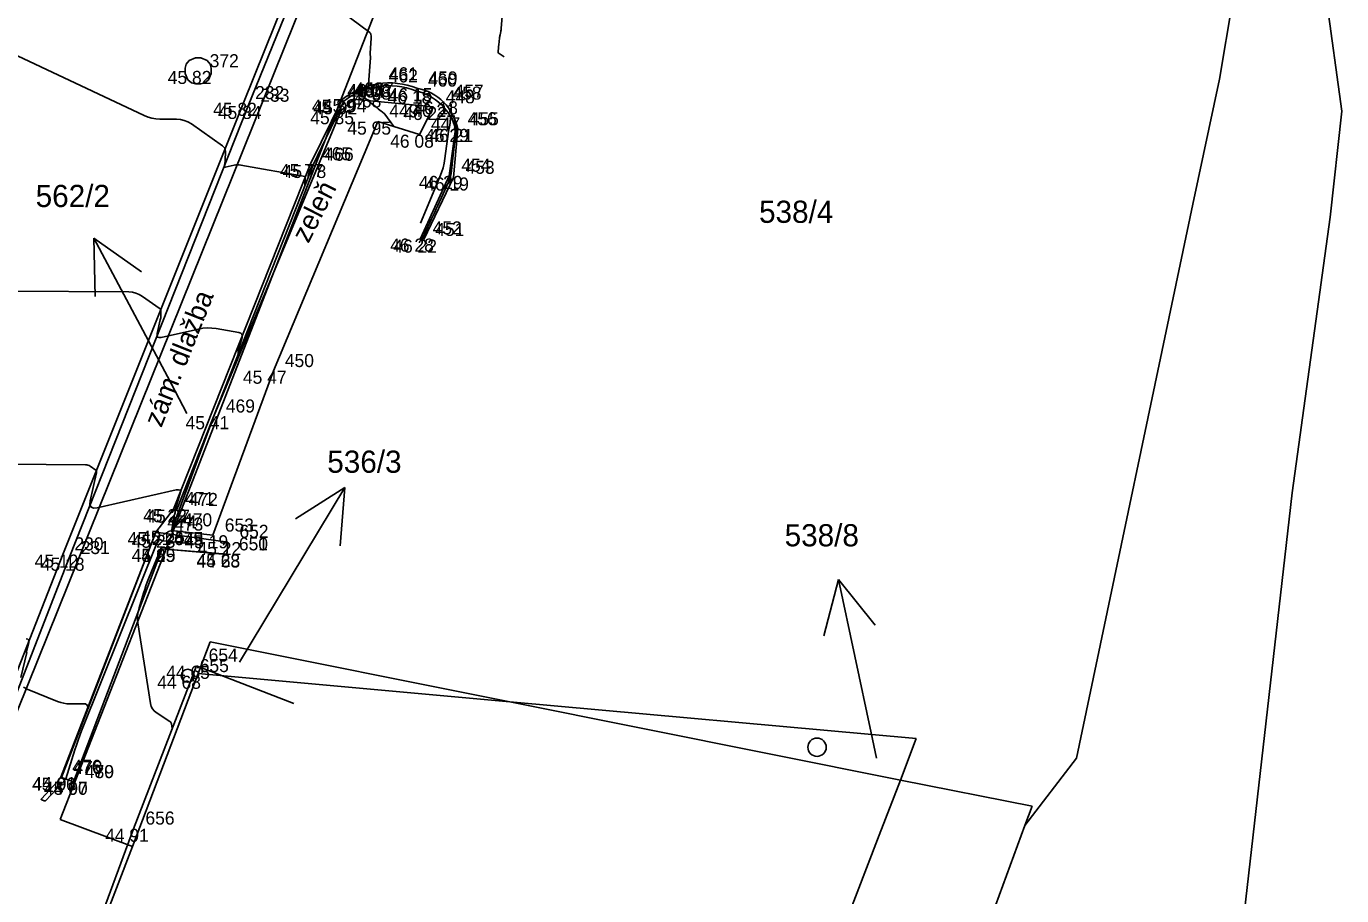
# Model space of a CAD drawing. Extents: x -702257 to -701487, y -1009871 to -1008841.
# Drawn here: x -701663.04 to -701637.85, y -1009070.06 to -1009053.42 of the extents above; entities that cross this region are included whole.
import ezdxf

# ---------------------------------------------------------------- set-up
doc = ezdxf.new("R2010")
doc.units = 0
for name, color, linetype in [('Ex_Major Contours', 7, 'Continuous'), ('Ex_Minor Contours', 7, 'Continuous'), ('Z_betonova_konstrukce', 7, 'Continuous'), ('Z_body', 7, 'Continuous'), ('Z_body_cisla', 7, 'Continuous'), ('Z_body_vysky_redukovane', 7, 'Continuous'), ('Z_budova', 7, 'Continuous'), ('Z_katastr_cisla_pozemkova', 7, 'Continuous'), ('Z_katastr_cisla_stavebni', 7, 'Continuous'), ('Z_katastr_hranice', 7, 'Continuous'), ('Z_katastr_parcelni_cislo_odkaz', 7, 'Continuous'), ('Z_katastr_znacky_budov', 7, 'Continuous'), ('Z_komunikace', 7, 'Continuous'), ('Z_obruba', 7, 'Continuous'), ('Z_popisy', 7, 'Continuous'), ('Z_site_kanalizace_znaky', 7, 'Continuous'), ('Z_zelen_obvod', 7, 'Continuous')]:
    doc.layers.add(name, color=color, linetype=linetype)

# ---------------------------------------------------------------- blocks, each defined once
blk = doc.blocks.new('POINT_DISPLAY')
blk.add_line((0, 0), (0, 0))
blk = doc.blocks.new('Z15')
blk.add_circle((0, 0), 0.125)
blk = doc.blocks.new('Z620')
for p, q in [((-0.25, 0.05), (-0.23, 0.13)), ((-0.25, -0.05), (-0.25, 0.05)), ((-0.23, 0.13), (-0.17, 0.2)), ((-0.17, 0.2), (-0.05, 0.25)), ((-0.05, 0.25), (0.05, 0.25)), ((0.05, 0.25), (0.17, 0.2)), ((0.17, 0.2), (0.23, 0.13)), ((0.23, 0.13), (0.25, 0.05)), ((0.25, 0.05), (0.25, -0.05)), ((-0.2, -0.17), (-0.25, -0.05)), ((-0.13, -0.23), (-0.2, -0.17)), ((-0.05, -0.25), (-0.13, -0.23)), ((0.05, -0.25), (-0.05, -0.25)), ((0.13, -0.23), (0.05, -0.25)), ((0.2, -0.17), (0.13, -0.23)), ((0.25, -0.05), (0.2, -0.17))]:
    blk.add_line(p, q)

msp = doc.modelspace()

# ---------------------------------------------------------------- linework, layer by layer
at = {"layer": 'Ex_Major Contours'}
for points in [[(-701656.002, -1009055.336), (-701656.174, -1009055.098), (-701656.177, -1009055.094), (-701656.181, -1009055.091), (-701656.184, -1009055.087), (-701656.188, -1009055.084), (-701656.217, -1009055.062), (-701656.252, -1009055.034), (-701656.262, -1009055.027), (-701656.301, -1009054.996), (-701656.321, -1009054.979), (-701656.388, -1009054.925), (-701656.411, -1009054.907), (-701656.422, -1009054.897), (-701656.597, -1009054.754), (-701656.605, -1009054.747), (-701656.613, -1009054.74), (-701656.62, -1009054.734), (-701656.628, -1009054.726), (-701656.669, -1009054.685), (-701656.672, -1009054.683), (-701656.675, -1009054.682), (-701656.682, -1009054.682), (-701656.684, -1009054.681), (-701656.683, -1009054.679), (-701656.667, -1009054.665), (-701656.661, -1009054.66), (-701656.654, -1009054.656), (-701656.609, -1009054.627), (-701656.591, -1009054.616), (-701656.574, -1009054.606), (-701656.496, -1009054.56), (-701656.488, -1009054.557), (-701656.486, -1009054.531), (-701656.487, -1009054.526), (-701656.451, -1009054.02), (-701656.45, -1009054.012), (-701656.451, -1009054.005), (-701656.451, -1009053.998), (-701656.452, -1009053.991), (-701656.457, -1009053.962), (-701656.458, -1009053.955), (-701656.458, -1009053.948), (-701656.458, -1009053.941), (-701656.458, -1009053.933), (-701656.437, -1009053.642), (-701656.436, -1009053.632), (-701656.436, -1009053.622), (-701656.437, -1009053.612), (-701656.439, -1009053.603), (-701656.446, -1009053.564), (-701656.448, -1009053.554), (-701656.452, -1009053.546), (-701656.458, -1009053.539), (-701656.465, -1009053.532), (-701657.004, -1009053.131)], [(-701659.188, -1009063.388), (-701659.197, -1009063.49), (-701659.2, -1009063.505), (-701659.208, -1009063.515), (-701659.219, -1009063.52), (-701659.234, -1009063.521), (-701659.694, -1009063.48), (-701659.709, -1009063.477), (-701659.718, -1009063.47), (-701659.723, -1009063.459), (-701659.722, -1009063.444), (-701659.709, -1009063.377), (-701659.709, -1009063.363), (-701659.713, -1009063.351), (-701659.722, -1009063.344), (-701659.737, -1009063.34), (-701660.42, -1009063.267), (-701660.43, -1009063.266), (-701660.44, -1009063.263), (-701660.449, -1009063.26), (-701660.458, -1009063.256), (-701660.494, -1009063.238), (-701660.502, -1009063.235), (-701660.509, -1009063.236), (-701660.515, -1009063.24), (-701660.519, -1009063.248), (-701661.982, -1009066.903), (-701662.017, -1009066.994), (-701662.051, -1009067.085), (-701662.082, -1009067.177), (-701662.111, -1009067.269), (-701662.282, -1009067.826), (-701662.284, -1009067.831), (-701662.665, -1009068.236), (-701662.673, -1009068.242), (-701662.682, -1009068.246), (-701662.691, -1009068.247), (-701662.702, -1009068.245), (-701662.744, -1009068.229), (-701662.752, -1009068.225), (-701662.756, -1009068.219), (-701662.755, -1009068.213), (-701662.75, -1009068.205), (-701662.375, -1009067.797), (-701662.372, -1009067.792), (-701661.878, -1009066.498), (-701661.866, -1009066.448), (-701661.876, -1009066.412), (-701661.906, -1009066.391), (-701661.957, -1009066.385), (-701662.204, -1009066.388), (-701662.265, -1009066.386), (-701662.324, -1009066.378), (-701662.383, -1009066.364), (-701662.441, -1009066.344), (-701663.027, -1009066.105), (-701663.092, -1009066.068)], [(-701663.143, -1009065.882), (-701663.034, -1009065.403), (-701663.035, -1009065.401), (-701663.04, -1009065.408), (-701663.041, -1009065.407), (-701662.993, -1009065.216), (-701662.99, -1009065.187), (-701662.997, -1009065.165), (-701663.015, -1009065.149), (-701663.043, -1009065.141)]]:
    msp.add_lwpolyline(points, dxfattribs=at)
at = {"layer": 'Ex_Minor Contours'}
for points in [[(-701653.925, -1009053.23), (-701653.945, -1009053.453), (-701653.947, -1009053.469), (-701653.949, -1009053.485), (-701653.952, -1009053.501), (-701653.955, -1009053.517), (-701653.968, -1009053.58), (-701653.971, -1009053.595), (-701653.974, -1009053.611), (-701653.976, -1009053.627), (-701653.978, -1009053.643), (-701653.993, -1009053.773), (-701653.996, -1009053.803), (-701654, -1009053.832), (-701654.007, -1009053.891), (-701654.006, -1009053.904), (-701654.003, -1009053.917), (-701653.996, -1009053.927), (-701653.985, -1009053.936), (-701653.888, -1009054)], [(-701663.759, -1009053.728), (-701660.781, -1009055.124), (-701660.709, -1009055.154), (-701660.635, -1009055.175), (-701660.559, -1009055.188), (-701660.481, -1009055.192), (-701660.166, -1009055.195), (-701660.09, -1009055.201), (-701660.016, -1009055.218), (-701659.946, -1009055.247), (-701659.88, -1009055.286), (-701659.281, -1009055.706), (-701659.257, -1009055.727), (-701659.24, -1009055.752), (-701659.231, -1009055.78), (-701659.228, -1009055.812), (-701659.233, -1009055.987), (-701659.234, -1009056), (-701659.235, -1009056.014), (-701659.237, -1009056.027), (-701659.24, -1009056.04), (-701659.252, -1009056.093), (-701659.253, -1009056.104), (-701659.25, -1009056.111), (-701659.242, -1009056.115), (-701659.231, -1009056.114), (-701659.063, -1009056.075), (-701659.03, -1009056.07), (-701658.997, -1009056.067), (-701658.965, -1009056.068), (-701658.932, -1009056.072), (-701657.702, -1009056.289), (-701657.699, -1009056.29), (-701657.697, -1009056.292), (-701657.697, -1009056.294), (-701657.697, -1009056.296), (-701657.701, -1009056.309), (-701657.702, -1009056.315), (-701657.702, -1009056.321), (-701657.704, -1009056.458), (-701657.704, -1009056.46)], [(-701655.46, -1009057.49), (-701655.28, -1009057.105), (-701655.25, -1009057.041), (-701655.22, -1009056.977), (-701655.191, -1009056.913), (-701655.161, -1009056.848), (-701654.956, -1009056.398), (-701654.934, -1009056.344), (-701654.917, -1009056.29), (-701654.904, -1009056.234), (-701654.896, -1009056.177), (-701654.872, -1009055.943), (-701654.866, -1009055.886), (-701654.859, -1009055.83), (-701654.852, -1009055.774), (-701654.845, -1009055.718), (-701654.802, -1009055.396), (-701654.802, -1009055.388), (-701654.802, -1009055.38), (-701654.803, -1009055.372), (-701654.805, -1009055.364), (-701654.814, -1009055.333), (-701654.816, -1009055.325), (-701654.819, -1009055.317), (-701654.822, -1009055.309), (-701654.825, -1009055.302), (-701654.85, -1009055.251), (-701654.862, -1009055.226), (-701654.866, -1009055.218), (-701654.871, -1009055.211), (-701654.903, -1009055.167), (-701654.908, -1009055.161), (-701654.912, -1009055.159), (-701654.915, -1009055.163), (-701654.916, -1009055.171), (-701654.922, -1009055.245), (-701654.923, -1009055.261), (-701654.925, -1009055.277), (-701654.928, -1009055.292), (-701654.931, -1009055.308), (-701654.945, -1009055.37), (-701654.948, -1009055.385), (-701654.951, -1009055.401), (-701654.953, -1009055.417), (-701654.956, -1009055.432), (-701655.024, -1009055.947), (-701655.039, -1009056.038), (-701655.06, -1009056.126), (-701655.087, -1009056.213), (-701655.12, -1009056.299), (-701655.493, -1009057.182)], [(-701663.38, -1009058.485), (-701661.078, -1009058.502), (-701661.008, -1009058.508), (-701660.941, -1009058.524), (-701660.877, -1009058.55), (-701660.816, -1009058.586), (-701660.495, -1009058.811), (-701660.48, -1009058.824), (-701660.47, -1009058.839), (-701660.464, -1009058.856), (-701660.463, -1009058.875), (-701660.465, -1009058.956), (-701660.466, -1009058.976), (-701660.468, -1009058.996), (-701660.471, -1009059.016), (-701660.475, -1009059.036), (-701660.534, -1009059.296), (-701660.538, -1009059.338), (-701660.526, -1009059.365), (-701660.499, -1009059.377), (-701660.457, -1009059.373), (-701659.745, -1009059.212), (-701659.659, -1009059.197), (-701659.574, -1009059.191), (-701659.488, -1009059.193), (-701659.402, -1009059.204), (-701658.971, -1009059.28), (-701658.935, -1009059.292), (-701658.913, -1009059.312), (-701658.905, -1009059.34), (-701658.91, -1009059.377), (-701658.978, -1009059.608), (-701658.98, -1009059.617), (-701658.981, -1009059.625), (-701658.982, -1009059.633), (-701658.983, -1009059.642), (-701658.983, -1009059.689), (-701658.984, -1009059.696), (-701658.988, -1009059.71)], [(-701666.445, -1009061.776), (-701661.908, -1009061.81), (-701661.884, -1009061.812), (-701661.861, -1009061.817), (-701661.839, -1009061.826), (-701661.819, -1009061.839), (-701661.709, -1009061.916), (-701661.704, -1009061.92), (-701661.7, -1009061.925), (-701661.698, -1009061.931), (-701661.698, -1009061.937), (-701661.699, -1009061.965), (-701661.699, -1009061.972), (-701661.7, -1009061.979), (-701661.701, -1009061.986), (-701661.702, -1009061.993), (-701661.817, -1009062.499), (-701661.823, -1009062.573), (-701661.803, -1009062.619), (-701661.756, -1009062.64), (-701661.683, -1009062.633), (-701660.169, -1009062.291), (-701660.16, -1009062.289), (-701660.151, -1009062.288), (-701660.142, -1009062.289), (-701660.132, -1009062.29), (-701660.096, -1009062.296), (-701660.088, -1009062.299), (-701660.083, -1009062.303), (-701660.081, -1009062.309), (-701660.082, -1009062.317), (-701660.157, -1009062.574), (-701660.17, -1009062.62), (-701660.182, -1009062.667), (-701660.192, -1009062.713), (-701660.202, -1009062.76), (-701660.242, -1009062.974), (-701660.246, -1009063.012), (-701660.238, -1009063.029), (-701660.221, -1009063.025), (-701660.192, -1009063.001), (-701659.988, -1009062.793)], [(-701659.197, -1009063.499), (-701659.199, -1009063.521), (-701659.2, -1009063.524), (-701659.202, -1009063.527), (-701659.204, -1009063.528), (-701659.207, -1009063.528), (-701660.296, -1009063.432), (-701660.298, -1009063.431), (-701660.3, -1009063.43), (-701660.301, -1009063.428), (-701660.301, -1009063.425), (-701660.299, -1009063.412), (-701660.298, -1009063.409), (-701660.299, -1009063.407), (-701660.301, -1009063.405), (-701660.304, -1009063.405), (-701660.436, -1009063.39), (-701660.442, -1009063.389), (-701660.45, -1009063.385), (-701660.453, -1009063.384), (-701660.455, -1009063.387), (-701660.698, -1009063.992), (-701660.724, -1009064.061), (-701660.75, -1009064.13), (-701660.773, -1009064.2), (-701660.796, -1009064.27), (-701660.882, -1009064.553), (-701660.9, -1009064.624), (-701660.909, -1009064.695), (-701660.91, -1009064.768), (-701660.903, -1009064.84), (-701660.664, -1009066.384), (-701660.651, -1009066.437), (-701660.627, -1009066.483), (-701660.594, -1009066.523), (-701660.552, -1009066.557), (-701660.292, -1009066.725), (-701660.28, -1009066.734), (-701660.272, -1009066.745), (-701660.265, -1009066.757), (-701660.261, -1009066.771), (-701660.245, -1009066.86)]]:
    msp.add_lwpolyline(points, dxfattribs=at)
at = {"layer": 'Z_betonova_konstrukce'}
for p, q in [((-701662.38, -1009067.79), (-701660.56, -1009063.1)), ((-701660.56, -1009063.1), (-701662.37, -1009067.8)), ((-701659.18, -1009063.29), (-701660.56, -1009063.1)), ((-701659.18, -1009063.29), (-701659.2, -1009063.52)), ((-701659.2, -1009063.53), (-701659.18, -1009063.29)), ((-701662.14, -1009067.88), (-701660.44, -1009063.42)), ((-701662.14, -1009067.88), (-701660.44, -1009063.42)), ((-701660.44, -1009063.42), (-701659.2, -1009063.52)), ((-701659.2, -1009063.53), (-701660.44, -1009063.42)), ((-701662.14, -1009067.88), (-701662.38, -1009067.79)), ((-701662.37, -1009067.8), (-701662.14, -1009067.88))]:
    msp.add_line(p, q, dxfattribs=at)
at = {"layer": 'Z_budova'}
for p, q in [((-701659.78, -1009065.66), (-701660.99, -1009068.78)), ((-701659.78, -1009065.66), (-701657.92, -1009066.38)), ((-701660.99, -1009068.78), (-701662.38, -1009072.56))]:
    msp.add_line(p, q, dxfattribs=at)
at = {"layer": 'Z_katastr_hranice'}
for p, q in [((-701664.86, -1009070.6), (-701655.69, -1009047.85)), ((-701638.54, -1009049.93), (-701637.85, -1009055.04)), ((-701655.67, -1009051.38), (-701657.22, -1009055.35)), ((-701640.19, -1009054.43), (-701639.94, -1009052.95)), ((-701640.7, -1009056.82), (-701640.19, -1009054.43)), ((-701637.85, -1009055.04), (-701638.07, -1009057.07)), ((-701657.22, -1009055.35), (-701660.29, -1009063.24)), ((-701642.93, -1009067.43), (-701640.7, -1009056.82)), ((-701638.07, -1009057.07), (-701638.8, -1009062.35)), ((-701638.8, -1009062.35), (-701639.9, -1009072.01)), ((-701660.29, -1009063.24), (-701662.39, -1009068.6)), ((-701659.75, -1009065.81), (-701659.52, -1009065.2)), ((-701659.52, -1009065.2), (-701653.78, -1009066.35)), ((-701661.01, -1009069.12), (-701659.75, -1009065.81)), ((-701653.78, -1009066.35), (-701659.75, -1009065.81)), ((-701653.78, -1009066.35), (-701646.3, -1009067.85)), ((-701653.78, -1009066.35), (-701646, -1009067.05)), ((-701646, -1009067.05), (-701646.3, -1009067.85)), ((-701643.92, -1009068.72), (-701642.93, -1009067.43)), ((-701646.71, -1009068.9), (-701646.3, -1009067.85)), ((-701646.3, -1009067.85), (-701643.78, -1009068.35)), ((-701643.78, -1009068.35), (-701643.92, -1009068.72)), ((-701662.39, -1009068.6), (-701661.01, -1009069.12)), ((-701653.05, -1009085.48), (-701646.71, -1009068.9)), ((-701643.92, -1009068.72), (-701652.51, -1009092.15)), ((-701661.01, -1009069.12), (-701665.49, -1009080.82))]:
    msp.add_line(p, q, dxfattribs=at)
at = {"layer": 'Z_katastr_parcelni_cislo_odkaz'}
for p, q in [((-701660.34, -1009060.12), (-701661.749, -1009057.47)), ((-701661.749, -1009057.47), (-701660.837, -1009058.119)), ((-701661.749, -1009057.47), (-701661.721, -1009058.59)), ((-701659.97, -1009060.83), (-701660.34, -1009060.12)), ((-701658.49, -1009064.82), (-701656.944, -1009062.248)), ((-701656.944, -1009062.248), (-701657.889, -1009062.848)), ((-701656.944, -1009062.248), (-701657.031, -1009063.364)), ((-701647.484, -1009064.005), (-701647.766, -1009065.088)), ((-701646.86, -1009066.94), (-701647.484, -1009064.005)), ((-701647.484, -1009064.005), (-701646.786, -1009064.88)), ((-701658.96, -1009065.59), (-701658.49, -1009064.82)), ((-701646.76, -1009067.43), (-701646.86, -1009066.94))]:
    msp.add_line(p, q, dxfattribs=at)
at = {"layer": 'Z_katastr_znacky_budov'}
msp.add_circle((-701647.897, -1009067.219), 0.175, dxfattribs=at)
at = {"layer": 'Z_komunikace'}
for p, q in [((-701656.39, -1009048.67), (-701658.88, -1009054.88)), ((-701658.88, -1009054.88), (-701662.34, -1009063.53)), ((-701665.95, -1009072.72), (-701662.34, -1009063.53))]:
    msp.add_line(p, q, dxfattribs=at)
at = {"layer": 'Z_obruba'}
for p, q in [((-701658.79, -1009054.94), (-701656.27, -1009048.71)), ((-701662.22, -1009063.59), (-701658.79, -1009054.94)), ((-701657.6, -1009056.05), (-701656.99, -1009054.82)), ((-701656.96, -1009054.85), (-701657.55, -1009056.07)), ((-701654.94, -1009056.28), (-701654.82, -1009055.38)), ((-701654.78, -1009055.38), (-701654.86, -1009056.31)), ((-701660.22, -1009062.66), (-701657.6, -1009056.05)), ((-701657.55, -1009056.07), (-701660.16, -1009062.67)), ((-701655.49, -1009057.48), (-701654.94, -1009056.28)), ((-701654.86, -1009056.31), (-701655.43, -1009057.5)), ((-701660.22, -1009062.66), (-701660.56, -1009063.1)), ((-701660.16, -1009062.67), (-701660.22, -1009062.66)), ((-701662.22, -1009063.59), (-701664.94, -1009070.54))]:
    msp.add_line(p, q, dxfattribs=at)
for centre, major_axis, ratio, start_param, end_param in [((-701656.066, -1009055.963), (-0.762, 1.258), 0.981612, 5.374181, 6.420971), ((-701656.056, -1009055.936), (-1.152, 0.824), 0.965625, 4.970533, 6.019553), ((-701655.812, -1009055.631), (-1.008, 0.195), 0.982012, 3.587853, 4.672578), ((-701655.744, -1009055.564), (0.571, 0.799), 0.998483, 5.520748, 6.715818)]:
    msp.add_ellipse(centre, major_axis=major_axis, ratio=ratio, start_param=start_param, end_param=end_param, dxfattribs=at)
at = {"layer": 'Z_zelen_obvod'}
for p, q in [((-701657.02, -1009055.04), (-701659.45, -1009060.88)), ((-701656.78, -1009054.81), (-701657.02, -1009055.04)), ((-701655.24, -1009054.96), (-701656.78, -1009054.81)), ((-701655.51, -1009055.49), (-701655.24, -1009054.96)), ((-701656.31, -1009055.24), (-701658.31, -1009060.01)), ((-701656.31, -1009055.24), (-701655.51, -1009055.49)), ((-701659.47, -1009063.16), (-701658.31, -1009060.01)), ((-701659.45, -1009060.88), (-701660.26, -1009063.07)), ((-701660.26, -1009063.07), (-701659.47, -1009063.16))]:
    msp.add_line(p, q, dxfattribs=at)

# ---------------------------------------------------------------- block references
at = {"layer": 'Z_body'}
for p in [(-701659.75, -1009054.27), (-701656.33, -1009054.52), (-701656.33, -1009054.57), (-701655.58, -1009054.65), (-701655.56, -1009054.6), (-701658.88, -1009054.88), (-701658.79, -1009054.94), (-701657.02, -1009055.04), (-701656.99, -1009054.82), (-701656.96, -1009054.85), (-701656.78, -1009054.81), (-701655.24, -1009054.96), (-701655.11, -1009054.9), (-701655.07, -1009054.85), (-701656.31, -1009055.24), (-701655.51, -1009055.49), (-701654.82, -1009055.38), (-701654.78, -1009055.38), (-701657.6, -1009056.05), (-701657.55, -1009056.07), (-701654.94, -1009056.28), (-701654.86, -1009056.31), (-701655.49, -1009057.48), (-701655.43, -1009057.5), (-701658.31, -1009060.01), (-701659.45, -1009060.88), (-701660.22, -1009062.66), (-701660.16, -1009062.67), (-701660.56, -1009063.1), (-701660.26, -1009063.07), (-701660.44, -1009063.15), (-701659.47, -1009063.16), (-701659.18, -1009063.29), (-701662.34, -1009063.53), (-701662.22, -1009063.59), (-701660.44, -1009063.42), (-701660.44, -1009063.42), (-701659.2, -1009063.52), (-701659.2, -1009063.53), (-701659.95, -1009065.85), (-701659.78, -1009065.66), (-701662.38, -1009067.79), (-701662.37, -1009067.8), (-701662.14, -1009067.88), (-701662.14, -1009067.88), (-701660.99, -1009068.78)]:
    msp.add_blockref('POINT_DISPLAY', p, dxfattribs=at)
at = {"layer": 'Z_site_kanalizace_znaky'}
for name, p in [('Z620', (-701659.75, -1009054.27)), ('Z15', (-701659.95, -1009065.85))]:
    msp.add_blockref(name, p, dxfattribs=at)

# ---------------------------------------------------------------- texts
at = {"layer": 'Z_body_cisla'}
for s, p in [('372', (-701659.53, -1009054.2)), ('461', (-701656.1, -1009054.45)), ('462', (-701656.1, -1009054.49)), ('459', (-701655.34, -1009054.53)), ('463', (-701656.76, -1009054.74)), ('464', (-701656.74, -1009054.78)), ('467', (-701656.56, -1009054.74)), ('460', (-701655.35, -1009054.57)), ('457', (-701654.84, -1009054.78)), ('232', (-701658.66, -1009054.81)), ('233', (-701658.56, -1009054.86)), ('468', (-701656.8, -1009054.97)), ('448', (-701655.01, -1009054.89)), ('458', (-701654.88, -1009054.82)), ('449', (-701656.09, -1009055.16)), ('447', (-701655.29, -1009055.41)), ('456', (-701654.59, -1009055.31)), ('455', (-701654.55, -1009055.31)), ('465', (-701657.38, -1009055.98)), ('466', (-701657.33, -1009055.99)), ('454', (-701654.71, -1009056.2)), ('453', (-701654.63, -1009056.24)), ('452', (-701655.26, -1009057.4)), ('451', (-701655.21, -1009057.43)), ('450', (-701658.09, -1009059.94)), ('469', (-701659.22, -1009060.81)), ('471', (-701660, -1009062.58)), ('472', (-701659.93, -1009062.6)), ('474', (-701660.34, -1009063.03)), ('473', (-701660.21, -1009063.07)), ('470', (-701660.04, -1009062.99)), ('653', (-701659.24, -1009063.09)), ('475', (-701660.21, -1009063.35)), ('649', (-701660.21, -1009063.35)), ('652', (-701658.96, -1009063.21)), ('230', (-701662.12, -1009063.45)), ('231', (-701662, -1009063.52)), ('650', (-701658.97, -1009063.45)), ('651', (-701658.97, -1009063.45)), ('654', (-701659.55, -1009065.58)), ('655', (-701659.72, -1009065.78)), ('476', (-701662.16, -1009067.71)), ('478', (-701662.14, -1009067.73)), ('479', (-701661.92, -1009067.81)), ('480', (-701661.92, -1009067.81)), ('656', (-701660.76, -1009068.7))]:
    msp.add_text(s, height=0.25, dxfattribs=at).set_placement(p)
at = {"layer": 'Z_body_vysky_redukovane'}
for s, p in [('45 82', (-701660.333, -1009054.52)), ('46 03', (-701656.893, -1009054.77)), ('46 08', (-701656.893, -1009054.82)), ('46 18', (-701656.122, -1009054.9)), ('46 15', (-701656.102, -1009054.85)), ('45 82', (-701659.463, -1009055.13)), ('45 84', (-701659.373, -1009055.19)), ('45 85', (-701657.603, -1009055.29)), ('45 89', (-701657.573, -1009055.07)), ('45 92', (-701657.543, -1009055.1)), ('45 94', (-701657.363, -1009055.06)), ('46 22', (-701655.823, -1009055.21)), ('46 21', (-701655.652, -1009055.15)), ('46 18', (-701655.612, -1009055.1)), ('45 95', (-701656.893, -1009055.49)), ('46 08', (-701656.073, -1009055.74)), ('46 29', (-701655.403, -1009055.63)), ('46 21', (-701655.322, -1009055.63)), ('45 77', (-701658.183, -1009056.3)), ('45 78', (-701658.133, -1009056.32)), ('46 29', (-701655.523, -1009056.53)), ('46 19', (-701655.402, -1009056.56)), ('46 28', (-701656.073, -1009057.73)), ('46 22', (-701656.013, -1009057.75)), ('45 47', (-701658.893, -1009060.26)), ('45 41', (-701659.992, -1009061.13)), ('45 22', (-701660.803, -1009062.91)), ('45 27', (-701660.743, -1009062.92)), ('45 21', (-701661.102, -1009063.35)), ('45 25', (-701660.843, -1009063.32)), ('45 23', (-701661.023, -1009063.4)), ('45 19', (-701660.012, -1009063.41)), ('45 22', (-701659.763, -1009063.54)), ('45 12', (-701662.882, -1009063.78)), ('45 18', (-701662.762, -1009063.84)), ('45 25', (-701661.023, -1009063.67)), ('44 69', (-701661.023, -1009063.67)), ('45 23', (-701659.783, -1009063.77)), ('44 68', (-701659.783, -1009063.78)), ('44 68', (-701660.533, -1009066.1)), ('44 65', (-701660.363, -1009065.91)), ('45 06', (-701662.932, -1009068.05)), ('44 91', (-701662.922, -1009068.04)), ('44 90', (-701662.703, -1009068.13)), ('45 07', (-701662.703, -1009068.13)), ('44 91', (-701661.532, -1009069.03))]:
    msp.add_text(s, height=0.25, dxfattribs=at).set_placement(p)
at = {"layer": 'Z_katastr_cisla_pozemkova'}
for s, p in [('562/2', (-701662.862, -1009056.876)), ('538/4', (-701649.008, -1009057.179)), ('536/3', (-701657.277, -1009061.964))]:
    msp.add_text(s, height=0.425, dxfattribs=at).set_placement(p)
at = {"layer": 'Z_katastr_cisla_stavebni'}
msp.add_text('538/8', height=0.425, dxfattribs=at).set_placement((-701648.518, -1009063.373))
at = {"layer": 'Z_popisy'}
for s, rotation, p in [('zeleň', 63, (-701657.64, -1009057.586)), ('zám. dlažba', 68.4, (-701660.455, -1009061.113))]:
    msp.add_text(s, height=0.38, rotation=rotation, dxfattribs=at).set_placement(p)

doc.saveas('drawing.dxf')
